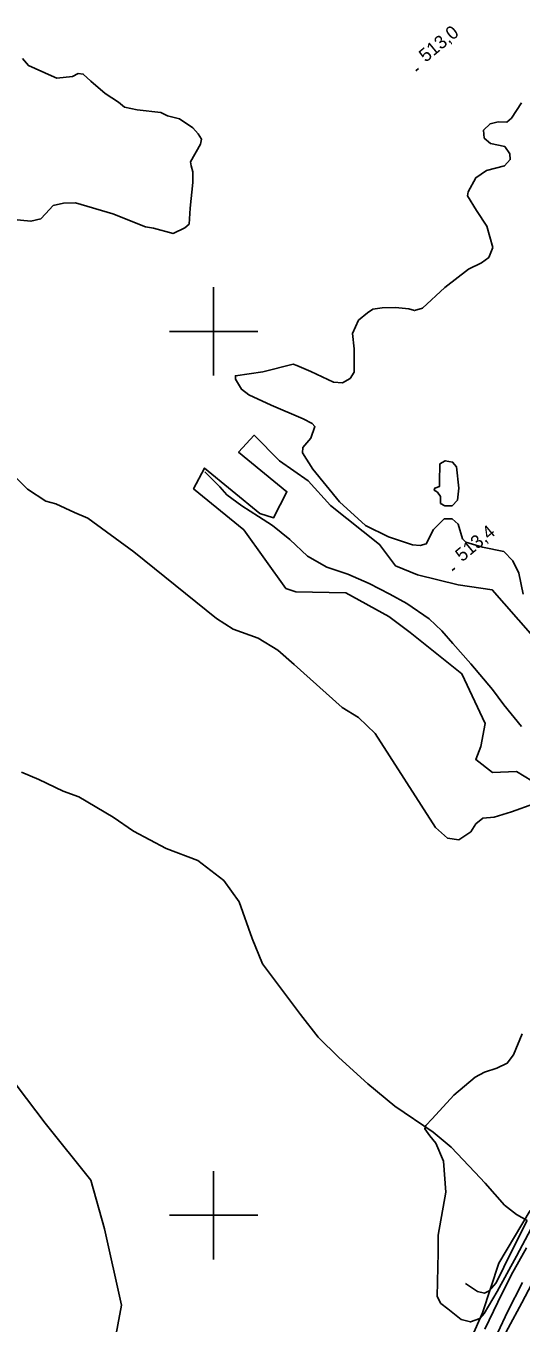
# Model space of a CAD drawing. Extents: x 347059 to 352153, y 6073752 to 6078601.
# Drawn here: x 349136.4 to 349304.3, y 6076163.4 to 6076603.7 of the extents above; entities that cross this region are included whole.
import ezdxf

# ---------------------------------------------------------------- set-up
doc = ezdxf.new("R2010")
doc.units = 0
for name, color, linetype in [('Level 2', 7, 'Continuous'), ('Level 21', 7, 'Continuous'), ('Level 22', 7, 'Continuous'), ('Level 3', 7, 'Continuous'), ('Level 4', 7, 'Continuous'), ('Level 44', 7, 'Continuous'), ('Level 61', 7, 'Continuous'), ('Level 7', 7, 'Continuous')]:
    doc.layers.add(name, color=color, linetype=linetype)

msp = doc.modelspace()

# ---------------------------------------------------------------- linework, layer by layer
at = {"layer": 'Level 2'}
for points in [[(349135.16, 6076592.66), (349137.17, 6076590.24), (349145.02, 6076586.73), (349146.86, 6076585.96), (349152.19, 6076586.46), (349154.08, 6076587.51), (349155.81, 6076587.32), (349158.39, 6076584.93), (349163.25, 6076580.71), (349167.73, 6076577.75), (349169.77, 6076576.1), (349174.08, 6076575.23), (349182.12, 6076574.27), (349184.41, 6076573.13), (349188.46, 6076572.12), (349192.94, 6076569.07), (349194.74, 6076567.08), (349195.91, 6076565.23), (349195.51, 6076563.55), (349192.16, 6076557.54), (349192.36, 6076556.22), (349192.98, 6076554.13), (349192.97, 6076550.55), (349192.04, 6076541.8), (349191.66, 6076536.42), (349190.28, 6076535.12), (349186.3, 6076533.27), (349179.59, 6076535.05), (349176.88, 6076535.53), (349165.86, 6076539.89), (349153.2, 6076543.62), (349149.13, 6076543.57), (349145.55, 6076542.67), (349142.94, 6076539.89), (349141.4, 6076538.15)], [(349226.99, 6076488.87), (349228.28, 6076488.47), (349233, 6076486.38), (349240.62, 6076482.78), (349243.68, 6076482.51), (349246.29, 6076483.95), (349247.63, 6076486.11), (349247.68, 6076494.11), (349247.07, 6076499.33), (349249.11, 6076503.79), (349252.18, 6076506.28), (349254.05, 6076507.54), (349257.22, 6076508.03), (349261.73, 6076508.08), (349266.19, 6076507.64), (349268.17, 6076507.06), (349270.81, 6076507.92), (349278.48, 6076514.93), (349286.44, 6076521.06), (349290.91, 6076523.31), (349293.39, 6076525.08), (349294.76, 6076528.46), (349292.72, 6076535.76), (349289.19, 6076541.07), (349286.08, 6076545.99), (349286.33, 6076547.39), (349288.96, 6076552.12), (349292.52, 6076554.57), (349298.67, 6076556.14), (349300.62, 6076558.29), (349300.43, 6076560.22), (349298.76, 6076562.76), (349293.9, 6076563.77), (349291.76, 6076565.63), (349291.52, 6076568.25), (349293.76, 6076570.49), (349296.49, 6076571.07), (349299.41, 6076570.97), (349301.08, 6076572.37), (349304.44, 6076577.56)], [(349141.4, 6076538.15), (349138.03, 6076537.35), (349131.03, 6076538.13)], [(349232.98, 6076463.74), (349234.37, 6076467.73), (349233.48, 6076468.7), (349230.42, 6076470.31), (349219.49, 6076474.94), (349211.98, 6076478.49), (349209.51, 6076480.37), (349207.39, 6076483.73), (349207.38, 6076484.91), (349216.73, 6076486.32), (349226.99, 6076488.87)], [(349305.01, 6076410.81), (349303.49, 6076417.93), (349301.46, 6076422.16), (349298.39, 6076425.29), (349291.18, 6076426.71), (349285.6, 6076428.43), (349284.44, 6076429.63), (349282.92, 6076434.51), (349280.95, 6076436.32), (349278.17, 6076436.32), (349274.6, 6076432.75), (349272.11, 6076427.91), (349270.04, 6076427.32), (349267.48, 6076427.5), (349259.33, 6076430.23), (349251.53, 6076434.07), (349242.72, 6076442.16), (349233.71, 6076453.19), (349230.12, 6076458.75), (349230.21, 6076460.53), (349232.98, 6076463.74)], [(349275.97, 6076445.42), (349276.94, 6076443.9), (349276.97, 6076441.61), (349278.37, 6076440.75), (349280.96, 6076440.81), (349282.73, 6076442.74), (349283.19, 6076446.78), (349282.33, 6076454.01), (349281.05, 6076455.63), (349278.55, 6076456.1), (349276.73, 6076455.03), (349276.58, 6076448.92), (349276.56, 6076447.33), (349275.02, 6076446.73), (349274.77, 6076446.14), (349275.97, 6076445.42)], [(349130.29, 6076452.96), (349136.88, 6076446.49), (349143.12, 6076442.32), (349146.45, 6076441.45), (349152.79, 6076438.54), (349157.33, 6076436.57)], [(349311.14, 6076340.48), (349308.63, 6076339.61), (349301.09, 6076336.98), (349295.17, 6076335.17), (349291.3, 6076334.78), (349288.91, 6076332.8), (349287.2, 6076330.18), (349283.19, 6076327.38), (349279.34, 6076327.95), (349275.31, 6076331.6), (349254.84, 6076363.5), (349249.13, 6076368.97), (349243.61, 6076372.31), (349227.3, 6076386.96), (349221.76, 6076391.76), (349215.13, 6076395.92), (349206.64, 6076398.93), (349201, 6076402.56), (349172.98, 6076425.16), (349157.33, 6076436.57)], [(349304.7, 6076261.6), (349301.74, 6076254.49), (349299.58, 6076251.57), (349296.06, 6076249.92), (349291.87, 6076248.53), (349288.71, 6076246.81), (349281.5, 6076240.73), (349274.15, 6076232.67), (349271.93, 6076230.45), (349271.63, 6076229.37), (349273.29, 6076226.95), (349275.36, 6076224.47), (349277.96, 6076218.3), (349278.77, 6076207.86), (349276.15, 6076193.23), (349276.11, 6076187.41), (349275.88, 6076172.43), (349277.02, 6076170.08), (349279.4, 6076168.22), (349284, 6076164.61), (349287.09, 6076163.8), (349290.32, 6076164.99), (349291.79, 6076166.61), (349296.15, 6076174.1), (349302.76, 6076186.15), (349307.73, 6076195.49)]]:
    msp.add_lwpolyline(points, dxfattribs=at)
at = {"layer": 'Level 21'}
for points in [[(349306.08, 6076188.9), (349300.96, 6076179.61), (349296.43, 6076170.52), (349292.02, 6076161.37)], [(349296.4, 6076160.24), (349299.71, 6076167.19), (349304.82, 6076177.22)]]:
    msp.add_lwpolyline(points, dxfattribs=at)
at = {"layer": 'Level 22'}
msp.add_lwpolyline([(349304.47, 6076365.91), (349298.46, 6076373.19), (349294.56, 6076378.48), (349287.24, 6076387.14), (349281.12, 6076394.1), (349277.37, 6076398.31), (349273.16, 6076402.44), (349265.49, 6076407.66), (349259.79, 6076410.78), (349252.71, 6076414.38), (349245.55, 6076417.55), (349238.41, 6076419.98), (349231.87, 6076423.74), (349225.89, 6076429.38), (349219.98, 6076434.1), (349215.23, 6076437.18), (349209.55, 6076440.82), (349204.52, 6076444.49), (349202.11, 6076447.2), (349197.02, 6076452.38)], dxfattribs=at)
at = {"layer": 'Level 3'}
for p, q in [((349268.59, 6076588.42), (349269.51, 6076589.19)), ((349280.93, 6076418.88), (349281.85, 6076419.65))]:
    msp.add_line(p, q, dxfattribs=at)
at = {"layer": 'Level 4'}
for points in [[(349134.86, 6076350.4), (349140.74, 6076347.95), (349148.95, 6076343.99), (349154.26, 6076341.96), (349165.93, 6076335.11), (349172.88, 6076330.4), (349183.9, 6076324.5), (349194.69, 6076320.43), (349203.49, 6076313.59), (349208.66, 6076306.41), (349213.05, 6076293.95), (349216.61, 6076285.36), (349229.43, 6076268.12), (349235.41, 6076260.42), (349242.46, 6076253.52), (349252.35, 6076244.57), (349261.47, 6076236.99), (349274.46, 6076228.21), (349280.61, 6076223.11), (349288.58, 6076214.65), (349292.14, 6076210.93), (349298.68, 6076203.38), (349302.68, 6076200.31), (349306.37, 6076198.21)], [(349285.43, 6076176.89), (349289.54, 6076174.14), (349291.87, 6076173.6), (349293.42, 6076174.36), (349295.85, 6076177.06), (349301.09, 6076187.65), (349306.37, 6076198.21)]]:
    msp.add_lwpolyline(points, dxfattribs=at)
at = {"layer": 'Level 44'}
for points in [[(349307.5, 6076397.45), (349294.52, 6076412.24), (349282.97, 6076414), (349269.2, 6076417.34), (349261.71, 6076420.37), (349256.32, 6076427.7), (349239.62, 6076440.85), (349232.13, 6076449.26), (349222.37, 6076456.08), (349213.76, 6076464.75), (349208.49, 6076459.02), (349224.84, 6076445.58), (349220.35, 6076436.76), (349215.73, 6076438.15), (349196.95, 6076453.6), (349193.2, 6076446.59), (349210.31, 6076432.6), (349224.51, 6076412.74), (349227.92, 6076411.54), (349244.83, 6076411.26), (349259.39, 6076403.2), (349266.66, 6076397.74), (349284.2, 6076383.78), (349292.14, 6076366.92), (349290.69, 6076359.13), (349288.89, 6076354.64), (349294.63, 6076350.29), (349302.77, 6076350.63), (349307.88, 6076347.39)], [(349295.24, 6076153.1), (349304.53, 6076170.27), (349314.8, 6076189.9), (349329.04, 6076207.3), (349339.95, 6076216.07), (349348.93, 6076228.78), (349363, 6076247.84), (349378.42, 6076263.66), (349397.78, 6076275.11), (349408.68, 6076282.97), (349412.53, 6076291.86), (349416.98, 6076293.02), (349427.58, 6076289.54), (349429.25, 6076288.08), (349441.95, 6076268.22), (349456.52, 6076254.24), (349457.42, 6076251.54), (349455.66, 6076246.63), (349436.13, 6076221.71), (349421.36, 6076208.38), (349414.43, 6076201.71), (349410.69, 6076193.21), (349406.39, 6076182.12)], [(349307.4, 6076201.56), (349296.74, 6076183.69), (349291.25, 6076166.83), (349282.46, 6076147.08)]]:
    msp.add_lwpolyline(points, dxfattribs=at)
at = {"layer": 'Level 61'}
for p, q in [((349200, 6076485), (349200, 6076515)), ((349185, 6076500), (349215, 6076500)), ((349200, 6076185), (349200, 6076215)), ((349185, 6076200), (349215, 6076200))]:
    msp.add_line(p, q, dxfattribs=at)
at = {"layer": 'Level 7'}
msp.add_lwpolyline([(349126.55, 6076252.65), (349142.87, 6076231.3), (349158.31, 6076211.91), (349163.02, 6076195.44), (349168.75, 6076169.47), (349166.3, 6076156.18), (349160.56, 6076141.96), (349150.5, 6076132.55), (349141.4, 6076124.53), (349116.85, 6076109.96)], dxfattribs=at)

# ---------------------------------------------------------------- texts
at = {"layer": 'Level 3'}
for s, p in [('513,0', (349271.95, 6076591.14)), ('513,4', (349284.29, 6076421.6))]:
    msp.add_text(s, height=4.5, rotation=39.62, dxfattribs=at).set_placement(p)

doc.saveas('drawing.dxf')
